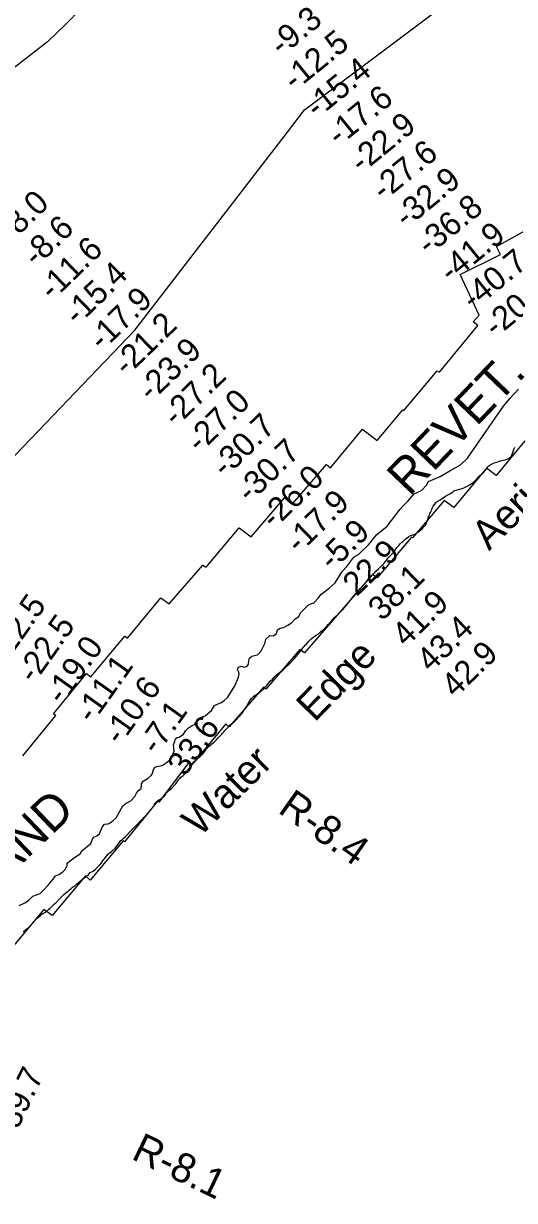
# Model space of a CAD drawing. Extents: x 3146026 to 3183936, y 897894 to 923344.
# Drawn here: x 3152950 to 3154340, y 917237 to 920567 of the extents above; entities that cross this region are included whole.
import ezdxf

# ---------------------------------------------------------------- set-up
doc = ezdxf.new("R2010")
doc.units = 0
for name, color, linetype in [('V-RIVR-EDGE', 7, 'Continuous'), ('V-RIVR-IDEN', 7, 'Continuous'), ('V-RIVR-RANG', 7, 'Continuous'), ('V-RIVR-RANG-IDEN', 7, 'Continuous'), ('V-RRAP-RVMT', 7, 'Continuous'), ('V-RRAP-RVMT-IDEN', 7, 'Continuous'), ('V-SITE-VEGE', 7, 'Continuous'), ('V-TOPO-BNDY', 7, 'Continuous')]:
    doc.layers.add(name, color=color, linetype=linetype)

msp = doc.modelspace()

# ---------------------------------------------------------------- linework, layer by layer
at = {"layer": 'V-RIVR-EDGE'}
for points in [[(3153111.4, 920607.7), (3153070.6, 920566.5), (3153018, 920516), (3152915.9, 920436.2)], [(3153665.7, 918841.8), (3153669.3, 918851.5), (3153676.4, 918857), (3153686.1, 918858.5), (3153698, 918865.5), (3153708.4, 918871.5), (3153719.1, 918882.8), (3153728.2, 918888.9), (3153735.3, 918900.7), (3153755.4, 918921.4), (3153763.3, 918925), (3153772.2, 918928.6), (3153784.7, 918942), (3153792, 918952), (3153814.9, 918970), (3153832.6, 918985.1), (3153852.2, 919016.5), (3153865.3, 919031.1), (3153884.6, 919057.2), (3153893.4, 919062.7), (3153900.4, 919066.6), (3153926.1, 919092.1), (3153949, 919120.4), (3153979.8, 919145.3), (3154015.9, 919193.3), (3154023.8, 919201.8), (3154039.1, 919216.4), (3154055.6, 919236.8), (3154076.6, 919246.5), (3154090.6, 919261), (3154096.5, 919271.4), (3154129.4, 919285.9), (3154157.1, 919302), (3154186.7, 919318.4), (3154206.6, 919337.5), (3154240.2, 919386.2), (3154285.4, 919450.6), (3154308.4, 919484.7), (3154326.7, 919506.8), (3154350.8, 919532.4)], [(3152938.3, 918071.6), (3152953.9, 918079.1), (3152964.5, 918086.1), (3152976.8, 918098.6), (3152996.9, 918106.1), (3153007.2, 918115.2), (3153020.1, 918129.5), (3153034.1, 918146.5), (3153040.8, 918156), (3153050.3, 918159.6), (3153060.1, 918166.6), (3153068.3, 918173.6), (3153073.5, 918185.1), (3153073.8, 918191.8), (3153086.3, 918200.9), (3153094.6, 918207.9), (3153110.4, 918218.2), (3153115.6, 918226.4), (3153141, 918246.8), (3153144.6, 918257.4), (3153148.9, 918265.6), (3153157.5, 918268.7), (3153165.1, 918274.7), (3153169.4, 918284.5), (3153173.1, 918293.6), (3153179.5, 918302.1), (3153189.5, 918303), (3153195.9, 918306), (3153204.2, 918312.7), (3153212.4, 918320), (3153231.7, 918354.1), (3153240.8, 918361), (3153253.6, 918367.7), (3153265.3, 918380.5), (3153269.5, 918389.6), (3153276, 918397.2), (3153282.7, 918403), (3153284.2, 918409.1), (3153284.2, 918415.8), (3153288.5, 918423.4), (3153303.1, 918432.2), (3153311.1, 918439.4), (3153316, 918447.1), (3153317.2, 918453.7), (3153320.6, 918462), (3153327.9, 918465.3), (3153342.2, 918467.7), (3153353.5, 918475.3), (3153365.4, 918484.7), (3153371.5, 918497.2), (3153376.7, 918508.7), (3153374.3, 918526.4), (3153378.6, 918535.8), (3153380.5, 918543.7), (3153385.1, 918546.8), (3153391.1, 918547.7), (3153403.3, 918556.8), (3153409.5, 918567.1), (3153416.8, 918574.7), (3153425.9, 918580.2), (3153434.5, 918584.4), (3153442.4, 918599), (3153450.7, 918604.2), (3153464.1, 918608.4), (3153482.1, 918623.6), (3153490.7, 918637.3), (3153501.3, 918642.7), (3153510.5, 918646.4), (3153517.8, 918651.8), (3153528.5, 918660.9), (3153548.7, 918693.8), (3153558.8, 918717.5), (3153560.6, 918727.6), (3153558.2, 918734), (3153555.8, 918739.7), (3153558.5, 918746.4), (3153567.1, 918749.2), (3153575, 918746.1), (3153583.2, 918749.4), (3153587.2, 918754.9), (3153587.8, 918763.7), (3153589.7, 918771.6), (3153596.7, 918777.7), (3153604, 918778.9), (3153612.8, 918781), (3153622, 918790.7), (3153634.5, 918815.1), (3153636.4, 918825.7), (3153647.7, 918835.5), (3153658, 918835.1), (3153665.7, 918841.8)]]:
    msp.add_lwpolyline(points, dxfattribs=at)
at = {"layer": 'V-RRAP-RVMT'}
for p, q in [((3154289.1, 919936.5), (3154402.9, 919999.5)), ((3154299.8, 919914.2), (3154289.1, 919936.5)), ((3154186.1, 919857.7), (3154299.8, 919914.2)), ((3154239.5, 919742.6), (3154186.1, 919857.7)), ((3154223.2, 919722.9), (3154239.5, 919742.6)), ((3154127.1, 919581.2), (3154235.5, 919712.8)), ((3154235.5, 919712.8), (3154223.2, 919722.9)), ((3154026.9, 919472.7), (3154120.6, 919584.8)), ((3154120.6, 919584.8), (3154127.1, 919581.2)), ((3153950.9, 919387.8), (3154023.6, 919474.6)), ((3154023.6, 919474.6), (3154026.9, 919472.7)), ((3153818.6, 919310.2), (3153909.6, 919419.6)), ((3153909.6, 919419.6), (3153950.9, 919387.8)), ((3154369.3, 919386.7), (3154288.1, 919288.8)), ((3153712.7, 919209.4), (3153807.3, 919319.5)), ((3153807.3, 919319.5), (3153818.6, 919310.2)), ((3154260.8, 919309.3), (3154167.6, 919198.1)), ((3154288.1, 919288.8), (3154260.8, 919309.3)), ((3153594.2, 919114.8), (3153688.7, 919225.6)), ((3153688.7, 919225.6), (3153712.7, 919209.4)), ((3154140.3, 919218), (3154050.9, 919112)), ((3154167.6, 919198.1), (3154140.3, 919218)), ((3153467.2, 919029.4), (3153560.8, 919140.2)), ((3153560.8, 919140.2), (3153594.2, 919114.8)), ((3154048, 919114), (3153950.7, 918998.9)), ((3154050.9, 919112), (3154048, 919114)), ((3153362.8, 918925.1), (3153457.5, 919034.8)), ((3153457.5, 919034.8), (3153467.2, 919029.4)), ((3153938.1, 919008.8), (3153745.8, 918786.8)), ((3153950.7, 918998.9), (3153938.1, 919008.8)), ((3153244.2, 918828.2), (3153338.9, 918942.6)), ((3153338.9, 918942.6), (3153362.8, 918925.1)), ((3153140.8, 918719), (3153237.3, 918834)), ((3153237.3, 918834), (3153244.2, 918828.2)), ((3153731.9, 918796.4), (3153636.4, 918684.4)), ((3153745.8, 918786.8), (3153731.9, 918796.4)), ((3153035.2, 918614.4), (3153128.8, 918728.4)), ((3153128.8, 918728.4), (3153140.8, 918719)), ((3153630.4, 918690.8), (3153532.6, 918577.6)), ((3153636.4, 918684.4), (3153630.4, 918690.8)), ((3152948.7, 918495.7), (3153041.8, 918609.3)), ((3153041.8, 918609.3), (3153035.2, 918614.4)), ((3153523, 918585.6), (3153426.6, 918470.3)), ((3153532.6, 918577.6), (3153523, 918585.6)), ((3153417.6, 918476.8), (3153333, 918364.4)), ((3153426.6, 918470.3), (3153417.6, 918476.8)), ((3153329.1, 918366.8), (3153235.7, 918252.3)), ((3153333, 918364.4), (3153329.1, 918366.8)), ((3153232.6, 918254.7), (3153139.2, 918143.5)), ((3153235.7, 918252.3), (3153232.6, 918254.7)), ((3153125.2, 918155.3), (3153031.7, 918043.6)), ((3153139.2, 918143.5), (3153125.2, 918155.3)), ((3153007.5, 918060.4), (3152912.2, 917946.4)), ((3153031.7, 918043.6), (3153007.5, 918060.4))]:
    msp.add_line(p, q, dxfattribs=at)
at = {"layer": 'V-SITE-VEGE'}
for points in [[(3154060.7, 919124.4), (3154066, 919128.5), (3154069.9, 919130.7), (3154073.5, 919133.7), (3154078.1, 919137.8), (3154083.5, 919143.2), (3154087.4, 919148), (3154089.8, 919151.7), (3154093.9, 919161.7), (3154096.8, 919171.2), (3154098, 919174.1), (3154099, 919177.5), (3154100.2, 919180.6), (3154102.4, 919184.1), (3154104.1, 919188), (3154105.5, 919191.8), (3154106.5, 919195.2), (3154107.7, 919198.2), (3154109.9, 919202.1), (3154113, 919206.7), (3154118.1, 919212.1), (3154121, 919214.7), (3154123.9, 919216.7), (3154128.5, 919219.1), (3154132.4, 919221.6), (3154141.2, 919227.9), (3154147.7, 919231.6), (3154155.2, 919235.5), (3154158.6, 919237.7), (3154162, 919240.6), (3154165, 919242.3), (3154167.6, 919244.3), (3154170.3, 919245.7), (3154174.2, 919246.7), (3154178.3, 919248.4), (3154181.5, 919248.9), (3154191.2, 919251.6), (3154194.1, 919252.6), (3154198.2, 919254.3), (3154207.7, 919259.7), (3154210.4, 919261.4), (3154214, 919263.3), (3154220.6, 919267.5), (3154223.5, 919269.7), (3154243.9, 919290.2), (3154246.1, 919292.6), (3154252.6, 919298.4), (3154255.3, 919301.6), (3154257.5, 919303.8), (3154264.7, 919313.1), (3154266.9, 919315.5), (3154270.1, 919317.7), (3154273.2, 919319.6), (3154282.2, 919324.5), (3154285.9, 919325), (3154290, 919326), (3154294.1, 919328), (3154297.3, 919328.9), (3154300.2, 919330.2), (3154304.1, 919330.7), (3154307.5, 919331.6), (3154315.8, 919333.6), (3154318.7, 919334.8), (3154324.5, 919338), (3154329.1, 919341.4), (3154331.5, 919344.8), (3154334, 919350.4), (3154335.2, 919353.6), (3154338.8, 919364.8), (3154340.2, 919368.7)], [(3153575.7, 918626.5), (3153580.1, 918632.8), (3153582.3, 918636.5), (3153589.8, 918649.9), (3153591.7, 918652.8), (3153595.6, 918657.9), (3153602.6, 918664.7), (3153607.5, 918668.1), (3153610.2, 918669.6), (3153615.7, 918673.5), (3153619.1, 918675.9), (3153622.8, 918679.1), (3153628.1, 918684.2), (3153630.8, 918686.4), (3153638.6, 918694.5), (3153640.5, 918697.4), (3153644.6, 918701.5), (3153648.7, 918706.4), (3153655, 918712.5), (3153659.9, 918718.1), (3153665, 918723.2), (3153668.1, 918726.2), (3153670.8, 918728.3), (3153674.2, 918730.8), (3153683.7, 918738.1), (3153689.3, 918743.5), (3153702.6, 918755.4), (3153705.3, 918757.6), (3153713, 918766.6), (3153717.2, 918771), (3153721.8, 918776.6), (3153726.9, 918782.2), (3153732, 918790), (3153737.8, 918796.6), (3153740.9, 918800.7), (3153743.6, 918803.7), (3153748.2, 918809.3), (3153750.9, 918811.7), (3153757.4, 918819.5), (3153764, 918826.1), (3153768.8, 918830.2), (3153771.5, 918831.7), (3153775.1, 918834.1), (3153778.8, 918836.3), (3153784.6, 918840.9), (3153790.2, 918845.1), (3153795.8, 918850), (3153798, 918852.2), (3153801.8, 918855.3), (3153804.7, 918858), (3153809.8, 918863.1), (3153813.7, 918867.5), (3153816.1, 918870), (3153818.1, 918872.4), (3153821.7, 918876.3), (3153823.9, 918879), (3153830.5, 918886.3), (3153842.3, 918898.2), (3153849.9, 918905.5), (3153855.2, 918909.9), (3153867.8, 918926.5), (3153872.7, 918932.3), (3153878.7, 918939.2), (3153881.4, 918943.1), (3153885.3, 918947.7), (3153887.7, 918951.1), (3153890.1, 918953.8), (3153895, 918960.1), (3153900.8, 918966.4), (3153903, 918969.1), (3153915.1, 918982), (3153919.5, 918986.4), (3153924.6, 918993), (3153927, 918995.7), (3153930.9, 919000.6), (3153934.5, 919004.2), (3153940.1, 919010.6), (3153944.4, 919014.5), (3153947.4, 919017.9), (3153954.6, 919024.9), (3153961.7, 919030.8), (3153964.6, 919034.2), (3153967.7, 919037.1), (3153973.3, 919044.2), (3153978.4, 919049.5), (3153980.6, 919052.5), (3153982.5, 919055.4), (3153986.7, 919060.7), (3154000, 919074.6), (3154007, 919085.1), (3154012.4, 919090.5), (3154017.5, 919096.1), (3154019.9, 919099), (3154023.3, 919102.2), (3154029.8, 919107.8), (3154033, 919110.2), (3154039.3, 919114.6), (3154041.7, 919116.6), (3154046.6, 919119), (3154057.8, 919122.7), (3154060.7, 919124.4)], [(3153095.4, 918127.9), (3153100.3, 918131.8), (3153106.6, 918137.4), (3153114.6, 918143.7), (3153117.5, 918146.6), (3153121.9, 918150.5), (3153125, 918152.3), (3153127.7, 918154.2), (3153133.8, 918159.6), (3153139.3, 918164.9), (3153147.1, 918169.1), (3153152.7, 918173.5), (3153158, 918178.3), (3153167, 918188.3), (3153173.1, 918195.4), (3153175, 918197.8), (3153177, 918200.8), (3153178.9, 918203.2), (3153182.3, 918208.1), (3153189.3, 918216.6), (3153194.4, 918221), (3153200.2, 918225.6), (3153209.2, 918234.2), (3153216.2, 918242.7), (3153220.6, 918249.3), (3153223, 918251.9), (3153225, 918254.4), (3153228.9, 918257.8), (3153231.3, 918260.2), (3153239, 918267.3), (3153241.5, 918269.7), (3153252.6, 918282.6), (3153271.6, 918301.4), (3153279.3, 918309.7), (3153284.2, 918314.6), (3153288.8, 918318.2), (3153291, 918320.7), (3153297, 918326.5), (3153299.9, 918329.7), (3153312.8, 918345), (3153315.7, 918348.2), (3153317.9, 918351.9), (3153319.6, 918356), (3153321.3, 918358.7), (3153323.2, 918361.6), (3153326.4, 918365), (3153329.8, 918368.4), (3153332.7, 918370.8), (3153336.1, 918372.1), (3153338.7, 918373.5), (3153349.7, 918382.6), (3153354.3, 918389.9), (3153358.4, 918394.7), (3153362.5, 918398.4), (3153368.6, 918403), (3153381.2, 918415.7), (3153385.1, 918421.5), (3153386.5, 918424.5), (3153388.7, 918427.4), (3153392.4, 918431), (3153394.8, 918434.2), (3153401.8, 918439.8), (3153408.4, 918446.2), (3153418.8, 918459.1), (3153422.2, 918464.9), (3153428, 918473), (3153430.7, 918475.6), (3153432.6, 918478.1), (3153437.9, 918483.4), (3153440.9, 918485.4), (3153443.3, 918487.3), (3153446.4, 918490.3), (3153449.1, 918492.2), (3153457.6, 918500.7), (3153462.2, 918506.6), (3153464.9, 918510.7), (3153467.3, 918513.9), (3153470.7, 918517.8), (3153475.8, 918522.7), (3153487.7, 918532.9), (3153490.6, 918535.1), (3153495.7, 918539.7), (3153500.3, 918544.9), (3153505.6, 918551.2), (3153511, 918556.8), (3153512.9, 918559.2), (3153517.3, 918563.4), (3153520.4, 918566.8), (3153522.6, 918569.5), (3153533.8, 918581.7), (3153540.3, 918587.5), (3153543.7, 918589.5), (3153549.3, 918594.6), (3153554.4, 918600.2), (3153556.8, 918602.6), (3153560, 918606.5), (3153562.4, 918608.7), (3153568, 918615.3), (3153571.6, 918619.9), (3153574, 918623.3), (3153575.7, 918626.5)], [(3152949.6, 917997), (3152953.2, 917999.9), (3152956.1, 918002.8), (3152962.9, 918008.2), (3152968.3, 918012.8), (3152970.7, 918015.7), (3152973.4, 918019.4), (3152975.5, 918022.8), (3152980.9, 918028.2), (3152983.1, 918030.6), (3152987.7, 918034.7), (3152989.9, 918036.9), (3152994, 918040.1), (3152996.9, 918042.8), (3153001.3, 918046), (3153004.4, 918047.9), (3153007.1, 918049.9), (3153010.7, 918052.1), (3153013.6, 918054.2), (3153021.6, 918061.8), (3153025.5, 918064.7), (3153028.2, 918067.4), (3153031.1, 918069.8), (3153034.8, 918073.3), (3153037.9, 918076.4), (3153041.5, 918079.4), (3153054.4, 918092.5), (3153056.6, 918095.2), (3153064.4, 918102.8), (3153074.1, 918110.6), (3153077, 918112.5), (3153079.6, 918114.9), (3153085, 918120.3), (3153089.3, 918124), (3153092, 918125.4), (3153095.4, 918127.9)]]:
    msp.add_lwpolyline(points, dxfattribs=at)
at = {"layer": 'V-TOPO-BNDY'}
msp.add_lwpolyline([(3151352.6, 917210), (3151351.8, 917287.8), (3151437.6, 917515.3), (3151454.3, 917560), (3151470.7, 917602.4), (3151731.9, 917952.4), (3152126.9, 918492), (3152508.8, 918903.5), (3152818, 919233.7), (3152842.7, 919259.6), (3153265.7, 919700), (3153697.1, 920260.1), (3153745.3, 920322.8), (3153843.6, 920396.5), (3154495.8, 920886), (3154603.3, 920966.4), (3154757.1, 921061.6), (3155165.9, 921315.5), (3155302.7, 921422.4), (3155461.9, 921546.6)], dxfattribs=at)

# ---------------------------------------------------------------- texts
at = {"layer": 'V-RIVR-IDEN'}
for s, rotation, p in [('Aerial', 44.3098, (3154267.6, 919073.8)), ('Edge', 45.6828, (3153773.9, 918588.5)), ('Water', 44.6682, (3153448.8, 918263.8))]:
    msp.add_text(s, height=83, rotation=rotation, dxfattribs=at).set_placement(p)
at = {"layer": 'V-RIVR-RANG'}
for s, rotation, p in [('-9.3', 39.0383, (3153680.2, 920472.6)), ('-12.5', 39.0383, (3153717.6, 920374.2)), ('-15.4', 39.0383, (3153780.8, 920296.7)), ('-17.6', 39.0383, (3153842.5, 920218)), ('-22.9', 39.0383, (3153906.9, 920141.5)), ('-27.6', 39.0383, (3153968.9, 920062.9)), ('-32.9', 39.0383, (3154033.3, 919986.4)), ('-8.0', 44.0283, (3152915.7, 919946.6)), ('-36.8', 39.0383, (3154096.7, 919909.1)), ('-8.6', 44.0283, (3152986.2, 919875.6)), ('-41.9', 39.0383, (3154159.7, 919831.4)), ('-11.6', 44.0283, (3153032, 919780.8)), ('-40.7', 39.0383, (3154223, 919754.1)), ('-15.4', 44.0283, (3153103, 919710.3)), ('-20.5', 39.0383, (3154286.2, 919676.5)), ('-17.9', 44.0283, (3153172.5, 919638.4)), ('-21.2', 44.0283, (3153242.3, 919566.9)), ('-23.9', 44.0283, (3153311.8, 919495)), ('-27.2', 44.0283, (3153381.7, 919423.5)), ('-27.0', 44.0283, (3153449.3, 919349.7)), ('-30.7', 44.0283, (3153521.1, 919280)), ('-30.7', 44.0283, (3153590.8, 919208.3)), ('-26.0', 44.0283, (3153658.4, 919134.5)), ('-17.9', 44.0283, (3153729.9, 919064.7)), ('-5.9', 44.0283, (3153823.5, 919016)), ('22.9', 44.0283, (3153893.2, 918944.3)), ('38.1', 44.0283, (3153964.8, 918874.4)), ('41.9', 44.0283, (3154032.6, 918800.9)), ('-22.5', 54.6183, (3152898.7, 918755)), ('-22.5', 54.6183, (3152980.3, 918697.3)), ('43.4', 44.0283, (3154102.4, 918729.3)), ('-19.0', 54.6183, (3153060.3, 918637.3)), ('42.9', 44.0283, (3154171.9, 918657.4)), ('-11.1', 54.6183, (3153145.1, 918583.9)), ('-10.6', 54.6183, (3153224.3, 918522.7)), ('-7.1', 54.6183, (3153327.6, 918495.5)), ('33.6', 54.6183, (3153406.9, 918434.4)), ('39.7', 64.2183, (3152933.6, 917435.8))]:
    msp.add_text(s, height=67, rotation=rotation, dxfattribs=at).set_placement(p)
at = {"layer": 'V-RIVR-RANG-IDEN'}
for s, rotation, p in [('R-8.4', 324.7563, (3153667.2, 918337.1)), ('R-8.1', 334.3614, (3153252.3, 917356.2))]:
    msp.add_text(s, height=83, rotation=rotation, dxfattribs=at).set_placement(p)
at = {"layer": 'V-RRAP-RVMT-IDEN'}
for s, rotation, p in [('REVET.', 46.272, (3154042.5, 919226.8)), ('ISLAND', 43.9004, (3152751.7, 918001.6))]:
    msp.add_text(s, height=100, rotation=rotation, dxfattribs=at).set_placement(p)

doc.saveas('drawing.dxf')
